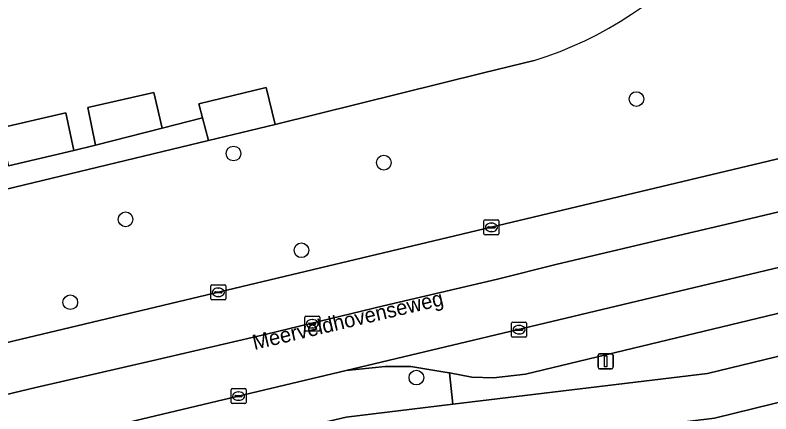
# Model space of a CAD drawing. Extents: x 158031 to 159244, y 380104 to 381214.
# Drawn here: x 158512.9 to 158563.3, y 380977.3 to 381003.8 of the extents above; entities that cross this region are included whole.
import ezdxf

# ---------------------------------------------------------------- set-up
doc = ezdxf.new("R2010")
doc.units = 0
for name, color, linetype in [('IMGEO_Berm_groen', 7, 'Continuous'), ('IMGEO_Boom', 7, 'Continuous'), ('IMGEO_Erf', 7, 'Continuous'), ('IMGEO_Fietspad_open', 7, 'Continuous'), ('IMGEO_Groenvoorziening', 7, 'Continuous'), ('IMGEO_Kolk', 7, 'Continuous'), ('IMGEO_Lichtmast', 7, 'Continuous'), ('IMGEO_Openbare_ruimte_label', 7, 'Continuous'), ('IMGEO_OVBaan_open', 7, 'Continuous'), ('IMGEO_Pand', 7, 'Continuous'), ('IMGEO_Rijbaan_regionaal_gesloten', 7, 'Continuous'), ('IMGEO_Rioolput', 7, 'Continuous'), ('IMGEO_Voetpad_open', 7, 'Continuous')]:
    doc.layers.add(name, color=color, linetype=linetype)

msp = doc.modelspace()

# ---------------------------------------------------------------- linework, layer by layer
at = {"layer": 'IMGEO_Berm_groen'}
msp.add_lwpolyline([(158500, 380968.887), (158515.75, 380972.588), (158534.976, 380977.093), (158542.093, 380977.956), (158541.87, 380980.039), (158541.552, 380980.099), (158539.295, 380980.464), (158537.581, 380980.459), (158534.98, 380980.193), (158511.801, 380974.708), (158500, 380971.935), (158436.396, 380956.989), (158432.537, 380956.03), (158424.755, 380954.177)], dxfattribs=at)
at = {"layer": 'IMGEO_Boom'}
for centre in [(158554.31, 380998.263), (158527.479, 380994.64), (158537.49, 380994.031), (158520.293, 380990.259), (158532.005, 380988.201), (158516.614, 380984.744), (158539.655, 380979.728)]:
    msp.add_circle(centre, 0.489, dxfattribs=at)
at = {"layer": 'IMGEO_Erf'}
msp.add_lwpolyline([(158509.486, 381007.063), (158511.881, 380996.337), (158516.326, 380997.346), (158516.855, 380994.832), (158518.303, 380995.198), (158517.786, 380997.712), (158522.168, 380998.709), (158522.722, 380996.321), (158525.407, 380997.025), (158525.163, 380997.956), (158529.659, 380999.028), (158530.264, 380996.564), (158544.124, 381000), (158547.5, 381000.837)], dxfattribs=at)
msp.add_arc((158540.283, 381024.438), 24.68, 287.0029, 353.1004, dxfattribs=at)
at = {"layer": 'IMGEO_Fietspad_open'}
for points in [[(158668.967, 381005.563), (158668.216, 381008.625), (158666.916, 381008.345), (158664.276, 381007.743), (158655.094, 381005.47), (158646, 381002.859), (158637.012, 380999.915), (158631.65, 380998.147), (158625.313, 380996.031), (158588.305, 380987.098), (158584.646, 380986.212), (158559.031, 380980.009), (158542.093, 380977.956), (158534.976, 380977.093), (158515.75, 380972.588), (158500, 380968.887), (158453.778, 380958.024), (158427.193, 380951.747), (158421.479, 380950.398)], [(158529.941, 380972.799), (158534.95, 380974.009), (158543.487, 380975.057), (158559.5, 380977.024), (158569.881, 380979.588), (158585.768, 380983.41), (158590.087, 380984.449), (158613.803, 380989.844), (158626.388, 380992.815), (158628.561, 380993.352), (158629.543, 380993.657), (158646.352, 380999.546), (158651.852, 381001.234), (158655.263, 381002.233), (158661.039, 381003.948), (158661.697, 381004.056)]]:
    msp.add_lwpolyline(points, dxfattribs=at)
at = {"layer": 'IMGEO_Groenvoorziening'}
for points in [[(158547.5, 381000.837), (158544.124, 381000), (158530.264, 380996.564), (158525.806, 380995.504), (158500, 380989.295), (158493.01, 380987.613), (158488.758, 380986.61), (158484.503, 380985.607), (158418.22, 380969.78), (158413.661, 380968.705), (158383.621, 380961.589)], [(158369.389, 380964.254), (158363.858, 380976.351), (158356.258, 380974.547), (158372.396, 380952.401), (158373.204, 380949.217), (158500, 380979.117), (158570.711, 380995.952)]]:
    msp.add_lwpolyline(points, dxfattribs=at)
msp.add_arc((158540.283, 381024.438), 24.68, 287.0029, 353.1004, dxfattribs=at)
at = {"layer": 'IMGEO_Kolk'}
for p, q in [((158544.151, 380989.3), (158544.151, 380990.152)), ((158544.226, 380990.226), (158545.078, 380990.226)), ((158544.639, 380990.006), (158544.664, 380990.006)), ((158545.152, 380990.152), (158545.152, 380989.3)), ((158544.41, 380989.72), (158544.41, 380989.732)), ((158544.848, 380989.683), (158544.45, 380989.683)), ((158544.453, 380989.769), (158544.851, 380989.769)), ((158544.662, 380989.446), (158544.637, 380989.446)), ((158544.894, 380989.732), (158544.894, 380989.72)), ((158545.078, 380989.226), (158544.226, 380989.226)), ((158525.97, 380984.977), (158525.97, 380985.829)), ((158526.045, 380985.903), (158526.897, 380985.903)), ((158526.971, 380985.829), (158526.971, 380984.977)), ((158526.229, 380985.397), (158526.229, 380985.409)), ((158526.667, 380985.36), (158526.269, 380985.36)), ((158526.272, 380985.446), (158526.67, 380985.446)), ((158526.458, 380985.683), (158526.483, 380985.683)), ((158526.713, 380985.409), (158526.713, 380985.397)), ((158526.897, 380984.903), (158526.045, 380984.903)), ((158526.481, 380985.123), (158526.456, 380985.123)), ((158545.994, 380982.49), (158545.994, 380983.342)), ((158546.069, 380983.416), (158546.921, 380983.416)), ((158546.995, 380983.342), (158546.995, 380982.49)), ((158546.253, 380982.91), (158546.253, 380982.922)), ((158546.691, 380982.873), (158546.293, 380982.873)), ((158546.296, 380982.959), (158546.694, 380982.959)), ((158546.482, 380983.196), (158546.507, 380983.196)), ((158546.737, 380982.922), (158546.737, 380982.91)), ((158546.921, 380982.416), (158546.069, 380982.416)), ((158546.505, 380982.636), (158546.48, 380982.636)), ((158527.318, 380978.071), (158527.318, 380978.923)), ((158527.393, 380978.997), (158528.245, 380978.997)), ((158527.806, 380978.777), (158527.831, 380978.777)), ((158528.319, 380978.923), (158528.319, 380978.071)), ((158527.577, 380978.491), (158527.577, 380978.503)), ((158528.015, 380978.454), (158527.617, 380978.454)), ((158527.62, 380978.54), (158528.018, 380978.54)), ((158527.829, 380978.217), (158527.804, 380978.217)), ((158528.061, 380978.503), (158528.061, 380978.491)), ((158528.245, 380977.997), (158527.393, 380977.997))]:
    msp.add_line(p, q, dxfattribs=at)
for points in [[(158544.151, 380989.3), (158544.151, 380990.152)], [(158544.226, 380990.226), (158545.078, 380990.226)], [(158545.152, 380990.152), (158545.152, 380989.3)], [(158545.078, 380989.226), (158544.226, 380989.226)], [(158525.97, 380984.977), (158525.97, 380985.829)], [(158526.045, 380985.903), (158526.897, 380985.903)], [(158526.971, 380985.829), (158526.971, 380984.977)], [(158526.897, 380984.903), (158526.045, 380984.903)], [(158545.994, 380982.49), (158545.994, 380983.342)], [(158546.069, 380983.416), (158546.921, 380983.416)], [(158546.995, 380983.342), (158546.995, 380982.49)], [(158546.921, 380982.416), (158546.069, 380982.416)], [(158527.318, 380978.071), (158527.318, 380978.923)], [(158527.393, 380978.997), (158528.245, 380978.997)], [(158528.319, 380978.923), (158528.319, 380978.071)], [(158528.245, 380977.997), (158527.393, 380977.997)]]:
    msp.add_lwpolyline(points, dxfattribs=at)
for centre, radius, start, end in [((158544.228, 380990.15), 0.0765, 91.552, 178.448), ((158544.228, 380990.15), 0.0765, 91.552, 178.448), ((158545.076, 380990.15), 0.0765, 1.552, 88.448), ((158545.076, 380990.15), 0.0765, 1.552, 88.448), ((158544.228, 380989.302), 0.0765, 181.552, 268.448), ((158544.228, 380989.302), 0.0765, 181.552, 268.448), ((158544.45, 380989.729), 0.0403, 85.8775, 175.7526), ((158544.447, 380989.719), 0.0366, 178.938, 274.7102), ((158544.851, 380989.726), 0.043, 264.8664, 352.4533), ((158544.855, 380989.731), 0.0386, 1.7309, 96.639), ((158545.076, 380989.302), 0.0765, 271.552, 358.448), ((158545.076, 380989.302), 0.0765, 271.552, 358.448), ((158526.047, 380985.827), 0.0765, 91.552, 178.448), ((158526.047, 380985.827), 0.0765, 91.552, 178.448), ((158526.895, 380985.827), 0.0765, 1.552, 88.448), ((158526.895, 380985.827), 0.0765, 1.552, 88.448), ((158526.269, 380985.406), 0.0403, 85.8775, 175.7526), ((158526.266, 380985.396), 0.0366, 178.938, 274.7102), ((158526.67, 380985.403), 0.043, 264.8664, 352.4533), ((158526.674, 380985.408), 0.0386, 1.7309, 96.639), ((158526.047, 380984.979), 0.0765, 181.552, 268.448), ((158526.047, 380984.979), 0.0765, 181.552, 268.448), ((158526.895, 380984.979), 0.0765, 271.552, 358.448), ((158526.895, 380984.979), 0.0765, 271.552, 358.448), ((158546.071, 380983.34), 0.0765, 91.552, 178.448), ((158546.071, 380983.34), 0.0765, 91.552, 178.448), ((158546.919, 380983.34), 0.0765, 1.552, 88.448), ((158546.919, 380983.34), 0.0765, 1.552, 88.448), ((158546.293, 380982.919), 0.0403, 85.8775, 175.7526), ((158546.29, 380982.909), 0.0366, 178.938, 274.7102), ((158546.694, 380982.916), 0.043, 264.8664, 352.4533), ((158546.698, 380982.921), 0.0386, 1.7309, 96.639), ((158546.071, 380982.492), 0.0765, 181.552, 268.448), ((158546.071, 380982.492), 0.0765, 181.552, 268.448), ((158546.919, 380982.492), 0.0765, 271.552, 358.448), ((158546.919, 380982.492), 0.0765, 271.552, 358.448), ((158527.395, 380978.921), 0.0765, 91.552, 178.448), ((158527.395, 380978.921), 0.0765, 91.552, 178.448), ((158528.243, 380978.921), 0.0765, 1.552, 88.448), ((158528.243, 380978.921), 0.0765, 1.552, 88.448), ((158527.617, 380978.5), 0.0403, 85.8775, 175.7526), ((158527.614, 380978.49), 0.0366, 178.938, 274.7102), ((158528.018, 380978.497), 0.043, 264.8664, 352.4533), ((158528.022, 380978.502), 0.0386, 1.7309, 96.639), ((158527.395, 380978.073), 0.0765, 181.552, 268.448), ((158527.395, 380978.073), 0.0765, 181.552, 268.448), ((158528.243, 380978.073), 0.0765, 271.552, 358.448), ((158528.243, 380978.073), 0.0765, 271.552, 358.448)]:
    msp.add_arc(centre, radius, start, end, dxfattribs=at)
for centre, major_axis, ratio, start_param, end_param in [((158544.638, 380989.726), (-0.387, 0.002), 0.722429, 4.712389, 7.853982), ((158544.663, 380989.726), (-0.39, 0.002), 0.717154, 1.570796, 4.712389), ((158526.457, 380985.403), (-0.387, 0.002), 0.722429, 4.712389, 7.853982), ((158526.482, 380985.403), (-0.39, 0.002), 0.717154, 1.570796, 4.712389), ((158546.481, 380982.916), (-0.387, 0.002), 0.722429, 4.712389, 7.853982), ((158546.506, 380982.916), (-0.39, 0.002), 0.717154, 1.570796, 4.712389), ((158527.805, 380978.497), (-0.387, 0.002), 0.722429, 4.712389, 7.853982), ((158527.83, 380978.497), (-0.39, 0.002), 0.717154, 1.570796, 4.712389)]:
    msp.add_ellipse(centre, major_axis=major_axis, ratio=ratio, start_param=start_param, end_param=end_param, dxfattribs=at)
at = {"layer": 'IMGEO_Lichtmast'}
for p, q in [((158551.859, 380981.311), (158552.649, 380981.311)), ((158552.649, 380981.311), (158551.859, 380981.311)), ((158551.759, 380980.411), (158551.759, 380981.211)), ((158551.759, 380981.211), (158551.759, 380980.411)), ((158552.749, 380981.211), (158552.749, 380980.411)), ((158552.749, 380980.411), (158552.749, 380981.211)), ((158552.649, 380980.311), (158551.859, 380980.311)), ((158551.859, 380980.311), (158552.649, 380980.311))]:
    msp.add_line(p, q, dxfattribs=at)
msp.add_lwpolyline([(158552.179, 380981.186), (158552.329, 380981.186), (158552.329, 380980.436), (158552.179, 380980.436), (158552.179, 380981.186)], dxfattribs=at)
for centre, start, end in [((158551.859, 380981.211), 90, 180), ((158551.859, 380981.211), 90, 180), ((158552.649, 380981.211), 0, 90), ((158552.649, 380981.211), 360, 90), ((158551.859, 380980.411), 180, 270), ((158551.859, 380980.411), 180, 270), ((158552.649, 380980.411), 270, 0), ((158552.649, 380980.411), 270, 0)]:
    msp.add_arc(centre, 0.1, start, end, dxfattribs=at)
at = {"layer": 'IMGEO_OVBaan_open'}
msp.add_lwpolyline([(158583.016, 380989.69), (158583.195, 380989.833), (158584.587, 380990.948), (158586.259, 380992.054), (158588.181, 380992.795), (158582.537, 380991.476), (158571.869, 380988.984), (158534.98, 380980.193), (158537.581, 380980.459), (158539.295, 380980.464), (158541.552, 380980.099), (158541.87, 380980.039), (158543.353, 380979.761), (158544.8, 380979.703), (158546.921, 380979.961), (158572.458, 380986.092), (158579.309, 380987.709)], dxfattribs=at)
at = {"layer": 'IMGEO_Pand'}
for points in [[(158529.659, 380999.028), (158525.163, 380997.956), (158525.407, 380997.025), (158525.806, 380995.504), (158530.264, 380996.564)], [(158518.303, 380995.198), (158522.722, 380996.321), (158522.168, 380998.709), (158517.786, 380997.712)], [(158512.511, 380993.823), (158516.855, 380994.832), (158516.326, 380997.346), (158511.881, 380996.337)]]:
    msp.add_lwpolyline(points, close=True, dxfattribs=at)
at = {"layer": 'IMGEO_Rijbaan_regionaal_gesloten'}
for points in [[(158570.711, 380995.952), (158500, 380979.117), (158373.204, 380949.217), (158362.848, 380946.775), (158359.897, 380946.084), (158360.018, 380942.318), (158448.885, 380963.516), (158460.444, 380966.274), (158472.175, 380969.072), (158483.617, 380971.741), (158491.19, 380973.547), (158514.329, 380979.065), (158522.041, 380980.853), (158529.678, 380982.624), (158537.46, 380984.502), (158545.06, 380986.275), (158548.941, 380987.249), (158556.721, 380989.087), (158560.604, 380990.004), (158568.275, 380991.816)], [(158568.275, 380991.816), (158560.604, 380990.004), (158556.721, 380989.087), (158548.941, 380987.249), (158545.06, 380986.275), (158537.46, 380984.502), (158529.678, 380982.624), (158522.041, 380980.853), (158514.329, 380979.065), (158491.19, 380973.547), (158483.617, 380971.741), (158472.175, 380969.072), (158460.444, 380966.274), (158448.885, 380963.516), (158360.018, 380942.318)], [(158362.718, 380939.535), (158381.814, 380944.216), (158413.082, 380951.39), (158419.433, 380952.857), (158424.755, 380954.177), (158432.537, 380956.03), (158436.396, 380956.989), (158500, 380971.935), (158511.801, 380974.708), (158534.98, 380980.193), (158571.869, 380988.984)]]:
    msp.add_lwpolyline(points, dxfattribs=at)
at = {"layer": 'IMGEO_Rioolput'}
for p, q in [((158532.299, 380983.81), (158533.151, 380983.81)), ((158532.224, 380982.884), (158532.224, 380983.736)), ((158532.483, 380983.304), (158532.483, 380983.316)), ((158532.921, 380983.267), (158532.523, 380983.267)), ((158532.526, 380983.353), (158532.924, 380983.353)), ((158532.712, 380983.59), (158532.737, 380983.59)), ((158532.967, 380983.316), (158532.967, 380983.304)), ((158533.225, 380983.736), (158533.225, 380982.884)), ((158533.151, 380982.81), (158532.299, 380982.81)), ((158532.735, 380983.03), (158532.71, 380983.03))]:
    msp.add_line(p, q, dxfattribs=at)
for points in [[(158532.299, 380983.81), (158533.151, 380983.81)], [(158532.224, 380982.884), (158532.224, 380983.736)], [(158533.225, 380983.736), (158533.225, 380982.884)], [(158533.151, 380982.81), (158532.299, 380982.81)]]:
    msp.add_lwpolyline(points, dxfattribs=at)
for centre, radius, start, end in [((158532.301, 380983.734), 0.0765, 91.552, 178.448), ((158532.301, 380983.734), 0.0765, 91.552, 178.448), ((158533.149, 380983.734), 0.0765, 1.552, 88.448), ((158533.149, 380983.734), 0.0765, 1.552, 88.448), ((158532.523, 380983.313), 0.0403, 85.8775, 175.7526), ((158532.52, 380983.303), 0.0366, 178.938, 274.7102), ((158532.924, 380983.31), 0.043, 264.8664, 352.4533), ((158532.928, 380983.315), 0.0386, 1.7309, 96.639), ((158532.301, 380982.886), 0.0765, 181.552, 268.448), ((158532.301, 380982.886), 0.0765, 181.552, 268.448), ((158533.149, 380982.886), 0.0765, 271.552, 358.448), ((158533.149, 380982.886), 0.0765, 271.552, 358.448)]:
    msp.add_arc(centre, radius, start, end, dxfattribs=at)
for centre, major_axis, ratio, start_param, end_param in [((158532.711, 380983.31), (-0.387, 0.002), 0.722429, 4.712389, 7.853982), ((158532.736, 380983.31), (-0.39, 0.002), 0.717154, 1.570796, 4.712389)]:
    msp.add_ellipse(centre, major_axis=major_axis, ratio=ratio, start_param=start_param, end_param=end_param, dxfattribs=at)
at = {"layer": 'IMGEO_Voetpad_open'}
msp.add_lwpolyline([(158509.486, 381007.063), (158507.443, 381015.697), (158506.747, 381018.645), (158504.815, 381018.188), (158506.761, 381009.963), (158510.014, 380995.896), (158510.581, 380993.343), (158506.339, 380992.346), (158503.278, 380991.652), (158500, 380990.87), (158499.038, 380990.64), (158494.793, 380989.628), (158492.654, 380989.124), (158493.01, 380987.613), (158500, 380989.295), (158525.806, 380995.504), (158525.407, 380997.025), (158522.722, 380996.321), (158518.303, 380995.198), (158516.855, 380994.832), (158512.511, 380993.823), (158511.881, 380996.337)], close=True, dxfattribs=at)
for points in [[(158646.352, 380999.546), (158629.543, 380993.657), (158628.561, 380993.352), (158626.388, 380992.815), (158613.803, 380989.844), (158590.087, 380984.449), (158585.768, 380983.41), (158569.881, 380979.588), (158559.5, 380977.024), (158543.487, 380975.057), (158543.921, 380973.246), (158541.178, 380972.748), (158504.694, 380964.14), (158500, 380963.025), (158451.051, 380951.403), (158401.56, 380939.73), (158364.97, 380931.086)], [(158579.309, 380987.709), (158572.458, 380986.092), (158546.921, 380979.961), (158544.8, 380979.703), (158543.353, 380979.761), (158541.87, 380980.039), (158542.093, 380977.956), (158559.031, 380980.009), (158584.646, 380986.212), (158588.305, 380987.098), (158625.313, 380996.031)]]:
    msp.add_lwpolyline(points, dxfattribs=at)

# ---------------------------------------------------------------- texts
at = {"layer": 'IMGEO_Openbare_ruimte_label'}
msp.add_text('Meerveldhovenseweg', height=1, rotation=13.2996, dxfattribs=at).set_placement((158528.87, 380981.564))

doc.saveas('drawing.dxf')
